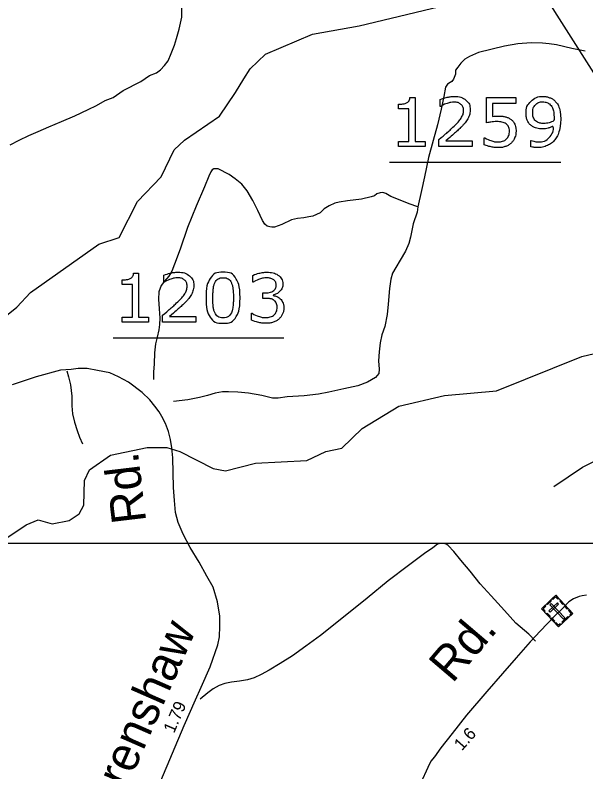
# Model space of a CAD drawing. Extents: x 2093524 to 2270757, y 289120 to 570408.
# Drawn here: x 2179774 to 2185607, y 383518 to 391252 of the extents above; entities that cross this region are included whole.
import ezdxf

# ---------------------------------------------------------------- set-up
doc = ezdxf.new("R2010")
doc.units = 0
for name, color, linetype in [('Exist Cultural Cemetery CELL', 7, 'Continuous'), ('Exist Hydrographic Creek Single Shore', 7, 'Continuous'), ('Exist Road Non-System Type 51', 7, 'Continuous'), ('Exist Road Secondary Mileage Hundredths English Label', 7, 'Continuous'), ('Exist Road Secondary Type 51 Attributed', 7, 'Continuous'), ('Exist Road Secondary Type 51 Label', 7, 'Continuous'), ('Exist Road Secondary Type 51 Number Label', 7, 'Continuous'), ('Map Preparation Inset Cut Line', 7, 'Continuous')]:
    doc.layers.add(name, color=color, linetype=linetype)

msp = doc.modelspace()

# ---------------------------------------------------------------- linework, layer by layer
at = {"layer": 'Exist Cultural Cemetery CELL'}
for p, q in [((2185154, 385185.5), (2185298.6, 385322.3)), ((2185298.6, 385322.3), (2185473.6, 385137.4)), ((2185329, 385000.5), (2185154, 385185.5)), ((2185473.6, 385137.4), (2185329, 385000.5))]:
    msp.add_line(p, q, dxfattribs=at)
for points in [[(2185207.8, 385236.4), (2185245.5, 385272), (2185253.3, 385263.7), (2185215.7, 385228.1)], [(2185328.5, 385290.9), (2185320.2, 385283.1), (2185298.1, 385306.4), (2185268.6, 385278.6), (2185261, 385286.6), (2185298.7, 385322.3)], [(2185370.4, 385229.9), (2185340.6, 385261.4), (2185348.9, 385269.2), (2185378.7, 385237.8)], [(2185183.8, 385154), (2185192, 385161.8), (2185169.9, 385185.2), (2185199.4, 385213.1), (2185191.7, 385221.1), (2185154, 385185.5)], [(2185230.4, 385164.1), (2185243.3, 385150.5), (2185328.8, 385231.5), (2185316, 385245)], [(2185253.3, 385239.1), (2185239.8, 385226.3), (2185379.2, 385079), (2185392.7, 385091.8)], [(2185415.7, 385182), (2185385.9, 385213.5), (2185394.2, 385221.3), (2185424, 385189.9)], [(2185234.7, 385100.1), (2185205, 385131.6), (2185213.2, 385139.4), (2185243, 385108)], [(2185449.6, 385114.6), (2185441.7, 385122.9), (2185457.7, 385138.1), (2185429.9, 385167.4), (2185438, 385175.1), (2185473.6, 385137.4)], [(2185280.9, 385051.3), (2185251.2, 385082.8), (2185259.4, 385090.6), (2185289.2, 385059.1)], [(2185353, 385023.3), (2185345.1, 385031.6), (2185329.1, 385016.5), (2185301.4, 385045.9), (2185293.3, 385038.2), (2185329, 385000.5)], [(2185362.9, 385048.4), (2185424.5, 385106.7), (2185432.3, 385098.4), (2185370.7, 385040.1)]]:
    msp.add_lwpolyline(points, close=True, dxfattribs=at)
at = {"layer": 'Exist Hydrographic Creek Single Shore'}
for points in [[(2179434.2, 387981.6), (2179791.2, 388266.5), (2179931, 388417.8), (2180628.2, 388912.4), (2180836.1, 388980.4), (2181026.2, 389347.3), (2181266.1, 389598.4), (2181398.2, 389874.7), (2181505.2, 389974.2), (2181862.2, 390219.7), (2182027.1, 390462.4), (2182110.1, 390601.8), (2182176.2, 390702.2), (2182333.2, 390853.2), (2182815.1, 391056.9), (2183290.2, 391142.5), (2184355.3, 391400.2)], [(2179637.2, 385875), (2179886.1, 386043.8), (2180011, 386093.8), (2180153.1, 386051.7), (2180328, 386087.5), (2180427.1, 386154.5), (2180477.1, 386245.4), (2180484.1, 386494.5), (2180533.1, 386605), (2180749.2, 386754.9), (2181123.2, 386832.8), (2181323.1, 386832), (2181457, 386793.4), (2181799.1, 386619.2), (2181924.2, 386593.8), (2182232.1, 386673), (2182757.1, 386698.6), (2182948.2, 386793.2), (2183114.1, 386826), (2183321.2, 387028.5), (2183695.2, 387254), (2184161.3, 387366.1), (2184694.2, 387411.3), (2185566.3, 387764.6), (2185824.2, 387825)], [(2185281.1, 386433.5), (2185573.3, 386632.8), (2186353.3, 387027.3), (2186719.3, 387256.2), (2186868.2, 387289.3), (2187060.3, 387256), (2187501.2, 387401.4), (2187686.3, 387404.3)]]:
    msp.add_lwpolyline(points, dxfattribs=at)
at = {"layer": 'Exist Road Non-System Type 51'}
for points in [[(2179724.4, 389926.3), (2179816.1, 389974.7), (2179915.8, 390021.3), (2180009.4, 390061.8), (2180119.2, 390112.4), (2180248.8, 390165), (2180384.5, 390221.9), (2180522.1, 390288.6), (2180605.8, 390329.1), (2180693.4, 390379.5), (2180777.3, 390411.9), (2180878.9, 390482.4), (2181058.2, 390573.4), (2181147.9, 390636), (2181217.8, 390662.2), (2181259.6, 390692.6), (2181301.2, 390736.8), (2181337, 390785), (2181370.5, 390861.2), (2181402, 390945.3), (2181423.7, 391013.3), (2181449.2, 391107.6), (2181476.5, 391231.6), (2181479.7, 391335.5)], [(2185598.9, 390882.8), (2185462.9, 390912.1), (2185308.6, 390949.2), (2185232.7, 390960.7), (2185162.6, 390964.3), (2185046.6, 390967.8), (2184910.7, 390958.9), (2184776.9, 390936.2), (2184509.4, 390870.7), (2184417.6, 390830.1), (2184369.9, 390801.9), (2184328.1, 390761.7), (2184300.3, 390721.7), (2184276.5, 390691.6), (2184274.6, 390649.4), (2184260.9, 390613.5), (2184253, 390597.4), (2184237.1, 390573.4), (2184221.3, 390563.3), (2184193.4, 390547), (2184173.6, 390515), (2184154.1, 390420.8), (2184126.7, 390290.8), (2184091.8, 390132.7), (2184046.6, 389972.5), (2183999.7, 389796.2), (2183956.8, 389600.1), (2183927.6, 389459.9), (2183888.5, 389291.7)], [(2183888.5, 389291.7), (2183802.4, 389325.2), (2183692.2, 389366.6), (2183614.1, 389398.2), (2183563.9, 389428), (2183533.7, 389439.8), (2183505.9, 389437.5), (2183471.9, 389427.4), (2183446, 389405.3), (2183412, 389395), (2183314.2, 389372.6), (2183170.3, 389355.8), (2183084.6, 389339.3), (2183040.6, 389329), (2182984.7, 389304.7), (2182932.9, 389272.4), (2182891.1, 389232.2), (2182855.4, 389216.1), (2182817.4, 389197.9), (2182775.4, 389189.5), (2182725.5, 389181.3), (2182659.5, 389173), (2182597.7, 389158.7), (2182500, 389114), (2182426.2, 389085.7), (2182396.2, 389085.5), (2182376.1, 389089.5), (2182350, 389095.2), (2182326.1, 389117.1), (2182303.8, 389154.9), (2182253.3, 389256.7), (2182204.7, 389358.4), (2182146.1, 389458), (2182089.8, 389523.7), (2182021.5, 389579.2), (2181963.2, 389622.8), (2181850.9, 389680.2), (2181825, 389682.1), (2181805, 389679.9), (2181789.2, 389669.9), (2181775.2, 389651.7), (2181753.5, 389605.8), (2181710.1, 389497.5), (2181623.2, 389301), (2181536.5, 389082.8), (2181461.7, 388860.3), (2181404.6, 388706.1), (2181377.1, 388636), (2181345.4, 388583.9), (2181301.6, 388533.6), (2181267.9, 388487.4), (2181242.3, 388425.4), (2181238.8, 388349.2), (2181245.2, 388251.3), (2181253.9, 388153.4), (2181250.1, 388091.5), (2181244.4, 388037.4), (2181224.9, 387961.4), (2181207.3, 387891.4), (2181199.9, 387801.3), (2181194.4, 387687.2), (2181189, 387603.4), (2181187.3, 387529.2)], [(2183888.5, 389291.7), (2183882.9, 389239.9), (2183843.5, 389119.7), (2183814.3, 388981.5), (2183798.7, 388919.4), (2183765.2, 388841.3), (2183707.7, 388747), (2183664, 388672.7), (2183630.3, 388616.6), (2183612.7, 388554.6), (2183601.4, 388458.4), (2183588.2, 388298.5), (2183576.9, 388192.5), (2183551.4, 388068.3), (2183522, 387984.3), (2183504.5, 387902.2), (2183494.9, 387812), (2183489.5, 387718.2), (2183494, 387632.3), (2183490.3, 387588.2), (2183458.5, 387548), (2183376.7, 387499.7), (2183275.1, 387465.1), (2183133.2, 387432.3), (2182981.4, 387399.3), (2182873.6, 387376.9), (2182727.7, 387362), (2182555.9, 387351), (2182464.1, 387336.4), (2182404.1, 387336.2), (2182295.8, 387363.6), (2182159.9, 387386.9), (2182049.7, 387398.3), (2181953.9, 387403.6), (2181893.8, 387401.4), (2181820, 387386.9), (2181740.1, 387364.4), (2181660.1, 387344), (2181538.5, 387319.3), (2181394.5, 387302.5)], [(2180301.2, 387616.2), (2180319.5, 387554.5), (2180341.9, 387474.7), (2180346.3, 387414.6), (2180352.6, 387358.7), (2180353.1, 387260.7), (2180361.6, 387178.7), (2180382.1, 387092.9), (2180408.6, 387007.2), (2180432.8, 386937.3), (2180461.3, 386871.4)], [(2185093, 384852.2), (2185024.7, 384923.7), (2184892.1, 385036.9), (2184777.3, 385166.2), (2184638.7, 385315.5), (2184526, 385440.8), (2184425.4, 385568.1), (2184328.6, 385681.6), (2184258.2, 385771.2), (2184199.8, 385830.8), (2184179.8, 385846.8), (2184149.7, 385852.6), (2184125.9, 385852.4), (2184091.9, 385844.1), (2184042, 385807.9), (2183958.5, 385749.4), (2183795.1, 385628.7), (2183588.2, 385471.4), (2183371.1, 385294.4), (2183114.4, 385086.9), (2182895.5, 384909.9), (2182744.2, 384802.9), (2182608.8, 384702.2), (2182483.1, 384625.6), (2182369.6, 384557), (2182289.9, 384512.6), (2182218.3, 384478.3), (2182148.3, 384459.9), (2182068.4, 384443.4), (2181984.4, 384434.9), (2181916.6, 384422.5), (2181860.8, 384402.2), (2181798.9, 384367.8), (2181743.1, 384325.5), (2181665.6, 384261.1)]]:
    msp.add_lwpolyline(points, dxfattribs=at)
at = {"layer": 'Exist Road Secondary Type 51 Attributed'}
for points in [[(2188556.2, 386369.9), (2188533.7, 386425.8), (2188499.5, 386487.5), (2188459.1, 386551.3), (2188186.7, 386903.4), (2188459.1, 386551.3), (2188045.4, 387090.2), (2187680.3, 387599.3), (2187638, 387681.7), (2187501, 387903.4), (2187319.1, 388177.7), (2187159.8, 388432.7), (2186891.2, 388834.7), (2186733.6, 389065.5), (2186298.5, 389736.2), (2186124.9, 390004.8), (2185886.3, 390380.7), (2185688.4, 390663.5), (2185154.3, 391508.5)], [(2181262.3, 383427.4), (2181503.4, 383991.1), (2181616.2, 384254), (2181676.9, 384382.3), (2181767.1, 384592.2), (2181846.9, 384815.1), (2181862.5, 384896.7), (2181866, 385007.7), (2181866, 385110.1), (2181841.7, 385256.6), (2181796.6, 385404.1), (2181734.2, 385518.6), (2181656.1, 385662.6), (2181564.2, 385812.6), (2181493, 385946.2), (2181441, 386067.6), (2181413.2, 386168.2), (2181402.8, 386291.4), (2181394.2, 386423.2), (2181385.5, 386726), (2181376.8, 386828.3), (2181362.9, 386913.3), (2181340.9, 386995), (2181332.8, 387022.9), (2181310.9, 387079), (2181272.7, 387150.1), (2181245, 387196.9), (2181201.6, 387254.2), (2181149.6, 387321.8), (2181073.2, 387396.4), (2180932.7, 387499.6), (2180832.1, 387556.9), (2180741.9, 387595.1), (2180617, 387619.3), (2180509, 387641.5), (2180419, 387640.9), (2180347, 387630.5), (2180238.8, 387621.9), (2179990.7, 387554.3), (2179744.4, 387472.8)], [(2185613.6, 385323), (2185569.6, 385318.7), (2185537.8, 385310.5), (2185479.9, 385286.3), (2185434.1, 385254), (2185376.5, 385193.7), (2185283, 385105.2), (2185141.9, 384958.5), (2185038.5, 384845.9), (2184893.4, 384683.3), (2184756.5, 384522.4), (2184595.4, 384337.6), (2184388.9, 384096.6), (2184240, 383909.8), (2184124.9, 383763.1), (2184061.4, 383670.8), (2184023.6, 383628.8), (2183992.1, 383562.6), (2183921, 383406.2)]]:
    msp.add_lwpolyline(points, dxfattribs=at)
at = {"layer": 'Exist Road Secondary Type 51 Number Label'}
for p, q in [((2183599.2, 389749.4), (2185350.5, 389749.4)), ((2180774.8, 387953.6), (2182519.5, 387953.6))]:
    msp.add_line(p, q, dxfattribs=at)
for points in [[(2183809.2, 390411.1), (2183861.2, 390411.1), (2183861.2, 389960.5), (2183963.3, 389960.5), (2183963.3, 389909.4)], [(2184121.8, 390318.4), (2184118.5, 390318.4), (2184118.5, 390388.9)], [(2184590, 390151.9), (2184590, 390409.4), (2184890.8, 390409.4), (2184890.8, 390350.7), (2184654.5, 390350.7), (2184654.5, 390217.8)], [(2183963.3, 389909.4), (2183692.7, 389909.4), (2183692.7, 389960.5), (2183796.7, 389960.5), (2183796.7, 390295.6), (2183692.7, 390295.6), (2183692.7, 390341.3)], [(2184568.3, 389928), (2184568.3, 389998.8), (2184573, 389998.8)], [(2184445, 389909.4), (2184106.2, 389909.4), (2184106.2, 389980.2)], [(2184175.8, 389967.4), (2184445, 389967.4), (2184445, 389909.4)], [(2185045.2, 389907.4), (2185045.2, 389971.9), (2185048.5, 389971.9)], [(2180984.8, 388615.2), (2181036.8, 388615.2), (2181036.8, 388164.6), (2181138.9, 388164.6), (2181138.9, 388113.6)], [(2181297.4, 388522.6), (2181294, 388522.6), (2181294, 388593)], [(2182207.8, 388522.6), (2182204.4, 388522.6), (2182204.4, 388592.7)], [(2181138.9, 388113.6), (2180868.2, 388113.6), (2180868.2, 388164.6), (2180972.3, 388164.6), (2180972.3, 388499.7), (2180868.2, 388499.7), (2180868.2, 388545.4)], [(2182335.9, 388357.3), (2182305.6, 388357.3), (2182305.6, 388412.8), (2182329.2, 388412.8)], [(2182410.4, 388391.7), (2182410.4, 388387)], [(2182190.1, 388134.5), (2182190.1, 388204.6), (2182195.2, 388204.6)], [(2181620.6, 388113.6), (2181281.8, 388113.6), (2181281.8, 388184.3)], [(2181351.4, 388171.5), (2181620.6, 388171.5), (2181620.6, 388113.6)]]:
    msp.add_lwpolyline(points, dxfattribs=at)
for points in [[(2183692.7, 390341.3), (2183713.8, 390341.3), (2183738, 390344.8), (2183762.2, 390348.3), (2183774.6, 390355), (2183790, 390363.4), (2183798.9, 390376.3), (2183807.8, 390389.3), (2183809.2, 390411.1)], [(2184118.5, 390388.9), (2184142.3, 390400.6), (2184182.2, 390410.3), (2184222, 390420.1), (2184259.3, 390420.1), (2184336.3, 390420.1), (2184380.1, 390383), (2184423.8, 390345.9), (2184423.8, 390282.5), (2184423.8, 390254), (2184416.5, 390229.3), (2184409.3, 390204.6), (2184395.2, 390182.5), (2184382.1, 390161.7), (2184364.5, 390141.6), (2184346.8, 390121.4), (2184321.6, 390096.9), (2184285.7, 390061.7), (2184247.4, 390028.6), (2184209, 389995.6), (2184175.8, 389967.4)], [(2185048.5, 389971.9), (2185058.2, 389966.8), (2185076, 389962.2), (2185093.8, 389957.6), (2185115.6, 389957.6), (2185189.7, 389957.6), (2185231.8, 390002.1), (2185273.9, 390046.6), (2185280.6, 390124.8), (2185249.4, 390106), (2185221.9, 390097.9), (2185194.4, 390089.9), (2185161.9, 390089.9), (2185131.1, 390089.9), (2185106.1, 390095.9), (2185081.1, 390102), (2185055.9, 390119.4), (2185026.4, 390140), (2185011.5, 390171.6), (2184996.6, 390203.2), (2184996.6, 390247.2), (2184996.6, 390323.9), (2185046.9, 390372), (2185097.3, 390420.1), (2185169.8, 390420.1), (2185206.1, 390420.1), (2185237, 390408.8), (2185267.9, 390397.5), (2185291, 390375), (2185319.6, 390347.1), (2185335, 390303.2), (2185350.5, 390259.4), (2185350.5, 390189.8)], [(2184106.2, 389980.2), (2184141.6, 390010.4), (2184177.1, 390040.6), (2184212.6, 390070.8), (2184243.2, 390100.6), (2184307.8, 390163.1), (2184331.7, 390199.8), (2184355.6, 390236.6), (2184355.6, 390279.2), (2184355.6, 390318.1), (2184329.8, 390340.1), (2184304.1, 390362.1), (2184257.9, 390362.1), (2184227.3, 390362.1), (2184191.6, 390351.3), (2184155.9, 390340.6), (2184121.8, 390318.4)], [(2185282.3, 390204.5), (2185282.3, 390256.5), (2185271.6, 390288.1), (2185260.8, 390319.7), (2185242.1, 390337.1), (2185226.3, 390352.3), (2185208.2, 390358.8), (2185190.1, 390365.4), (2185169, 390365.4), (2185120.7, 390365.4), (2185092.7, 390335.1), (2185064.7, 390304.9), (2185064.7, 390250.2), (2185064.7, 390218.2), (2185073.8, 390198.1), (2185082.8, 390177.9), (2185104.3, 390162.8), (2185119.4, 390152.4), (2185137.5, 390148.9), (2185155.6, 390145.4), (2185177.7, 390145.4), (2185203.9, 390145.4), (2185230.7, 390152.4), (2185257.5, 390159.5), (2185281, 390172.9), (2185281.3, 390180), (2185281.8, 390186.8), (2185282.3, 390193.7), (2185282.3, 390204.5)], [(2184654.5, 390217.8), (2184668.9, 390219.1), (2184684, 390219.8), (2184699.2, 390220.5), (2184710.2, 390220.5), (2184750.9, 390220.5), (2184781.5, 390213.6), (2184812.1, 390206.7), (2184837.6, 390189.2), (2184864.5, 390170.7), (2184879.3, 390141.5), (2184894.1, 390112.2), (2184894.1, 390068.2)], [(2184573, 389998.8), (2184600.6, 389981.3), (2184637.5, 389969.1), (2184674.4, 389956.8), (2184710, 389956.8), (2184733.9, 389956.8), (2184756.2, 389963.5), (2184778.5, 389970.3), (2184796, 389987.1), (2184810.8, 390001.6), (2184818.3, 390021.8), (2184825.9, 390042), (2184825.9, 390068.5), (2184825.9, 390094.5), (2184817, 390112.3), (2184808.1, 390130.1), (2184792.3, 390140.9), (2184774.9, 390153.7), (2184749.9, 390158.9), (2184724.9, 390164.1), (2184694, 390164.1), (2184664.5, 390164.1), (2184637.1, 390160.1), (2184609.8, 390156), (2184590, 390151.9)], [(2185350.5, 390189.8), (2185350.5, 390124.2), (2185335.5, 390070.8), (2185320.6, 390017.3), (2185290.3, 389979.7), (2185259.8, 389941.3), (2185213.8, 389920.5), (2185167.7, 389899.6), (2185105.6, 389899.6), (2185088.1, 389899.6), (2185072.7, 389901.5), (2185057.2, 389903.4), (2185045.2, 389907.4)], [(2184894.1, 390068.2), (2184894.1, 390033.3), (2184881.3, 390001.3), (2184868.5, 389969.4), (2184846.4, 389947.6), (2184822.2, 389924), (2184788.8, 389911.4), (2184755.4, 389898.8), (2184711.4, 389898.8), (2184670.4, 389898.8), (2184632.5, 389907.4), (2184594.5, 389915.9), (2184568.3, 389928)], [(2180868.2, 388545.4), (2180889.4, 388545.4), (2180913.6, 388548.9), (2180937.7, 388552.5), (2180950.2, 388559.2), (2180965.6, 388567.6), (2180974.5, 388580.5), (2180983.4, 388593.4), (2180984.8, 388615.2)], [(2181294, 388593), (2181317.9, 388604.7), (2181357.8, 388614.5), (2181397.6, 388624.2), (2181434.9, 388624.2), (2181511.9, 388624.2), (2181555.6, 388587.1), (2181599.3, 388550), (2181599.3, 388486.6), (2181599.3, 388458.1), (2181592.1, 388433.4), (2181584.9, 388408.8), (2181570.8, 388386.6), (2181557.7, 388365.8), (2181540, 388345.7), (2181522.4, 388325.6), (2181497.2, 388301.1), (2181461.2, 388265.8), (2181422.9, 388232.8), (2181384.6, 388199.7), (2181351.4, 388171.5)], [(2182072.9, 388363.9), (2182072.9, 388229.1), (2182030.8, 388166), (2181988.6, 388103), (2181900, 388103), (2181810.1, 388103), (2181768.6, 388166.9), (2181727.2, 388230.8), (2181727.2, 388363.2), (2181727.2, 388496.7), (2181769.1, 388560.5), (2181811.1, 388624.2), (2181900, 388624.2), (2181990, 388624.2), (2182031.4, 388559.5), (2182072.9, 388494.7), (2182072.9, 388363.9)], [(2182204.4, 388592.7), (2182228.3, 388604.4), (2182268.1, 388614.3), (2182307.9, 388624.2), (2182345.3, 388624.2), (2182381.9, 388624.2), (2182409.8, 388617.5), (2182437.7, 388610.8), (2182460.2, 388596), (2182484.4, 388579.8), (2182496.9, 388557), (2182509.3, 388534.2), (2182509.3, 388503.6), (2182509.3, 388461.9), (2182479.9, 388430.8), (2182450.4, 388399.8), (2182410.4, 388391.7)], [(2181281.8, 388184.3), (2181317.1, 388214.5), (2181352.6, 388244.7), (2181388.1, 388274.9), (2181418.8, 388304.8), (2181483.4, 388367.2), (2181507.3, 388404), (2181531.2, 388440.7), (2181531.2, 388483.3), (2181531.2, 388522.3), (2181505.4, 388544.3), (2181479.6, 388566.2), (2181433.5, 388566.2), (2181402.8, 388566.2), (2181367.1, 388555.5), (2181331.4, 388544.7), (2181297.4, 388522.6)], [(2181984.6, 388211.3), (2181996.3, 388238.5), (2182000.5, 388275.3), (2182004.7, 388312.1), (2182004.7, 388363.9), (2182004.7, 388415), (2182000.5, 388452.7), (2181996.3, 388490.3), (2181984.3, 388516.6), (2181972.5, 388542.5), (2181952.2, 388555.6), (2181931.9, 388568.7), (2181900, 388568.7), (2181868.5, 388568.7), (2181847.9, 388555.6), (2181827.2, 388542.5), (2181815.1, 388515.9), (2181803.7, 388491), (2181799.5, 388451), (2181795.3, 388411), (2181795.3, 388363.2), (2181795.3, 388310.8), (2181799, 388275.5), (2181802.7, 388240.2), (2181814.8, 388212.3), (2181825.9, 388186), (2181846.2, 388172.3), (2181866.5, 388158.5), (2181900, 388158.5), (2181931.6, 388158.5), (2181952.4, 388171.6), (2181973.2, 388184.7), (2181984.6, 388211.3)], [(2182329.2, 388412.8), (2182380.3, 388412.8), (2182410.7, 388434.1), (2182441.1, 388455.5), (2182441.1, 388496.6), (2182441.1, 388514.7), (2182433.4, 388528.4), (2182425.7, 388542), (2182411.9, 388550.7), (2182397.4, 388559.5), (2182380.9, 388562.9), (2182364.5, 388566.2), (2182343.6, 388566.2), (2182311.7, 388566.2), (2182275.7, 388554.8), (2182239.7, 388543.4), (2182207.8, 388522.6)], [(2182195.2, 388204.6), (2182223.7, 388185.8), (2182262.4, 388173.4), (2182301.1, 388160.9), (2182337, 388160.9), (2182358.2, 388160.9), (2182382.1, 388168), (2182406, 388175.1), (2182420.7, 388188.9), (2182436.2, 388203.7), (2182443.8, 388221.5), (2182451.3, 388239.4), (2182451.3, 388266.7), (2182451.3, 388293.6), (2182442.8, 388311.3), (2182434.2, 388329), (2182419, 388339.1), (2182403.9, 388349.5), (2182382.4, 388353.4), (2182360.8, 388357.3), (2182335.9, 388357.3)], [(2182410.4, 388387), (2182426.5, 388384.3), (2182447.3, 388375.8), (2182468.1, 388367.2), (2182482.6, 388354.4)], [(2182482.6, 388354.4), (2182498.7, 388340), (2182509.1, 388318.1), (2182519.5, 388296.3), (2182519.5, 388261.6), (2182519.5, 388227.3), (2182507.1, 388198.8), (2182494.7, 388170.2), (2182472.2, 388149), (2182447, 388125.5), (2182412.9, 388114.2), (2182378.8, 388103), (2182338.2, 388103), (2182296.6, 388103), (2182256.3, 388112.9), (2182216, 388122.8), (2182190.1, 388134.5)]]:
    msp.add_open_spline(points, degree=3, dxfattribs=at)
at = {"layer": 'Map Preparation Inset Cut Line'}
msp.add_lwpolyline([(2175787.7, 385855.4), (2188292.5, 385855.4), (2188292.5, 372834.1), (2175787.7, 372834.1)], close=True, dxfattribs=at)

# ---------------------------------------------------------------- texts
at = {"layer": 'Exist Road Secondary Mileage Hundredths English Label'}
for s, rotation, p in [('1.79', 66.77859, (2181398.6, 383905.3)), ('1.6', 48.3817, (2184340.5, 383727.5))]:
    msp.add_text(s, height=125, rotation=rotation, dxfattribs=at).set_placement(p)
at = {"layer": 'Exist Road Secondary Type 51 Label'}
for s, rotation, p in [('Rd.', 96.8331, (2181115, 386075.9)), ('Crenshaw', 66.30655, (2180779.4, 383035.4)), ('Rd.', 49.58265, (2184242.9, 384414.4))]:
    msp.add_text(s, height=350, rotation=rotation, dxfattribs=at).set_placement(p)

doc.saveas('drawing.dxf')
